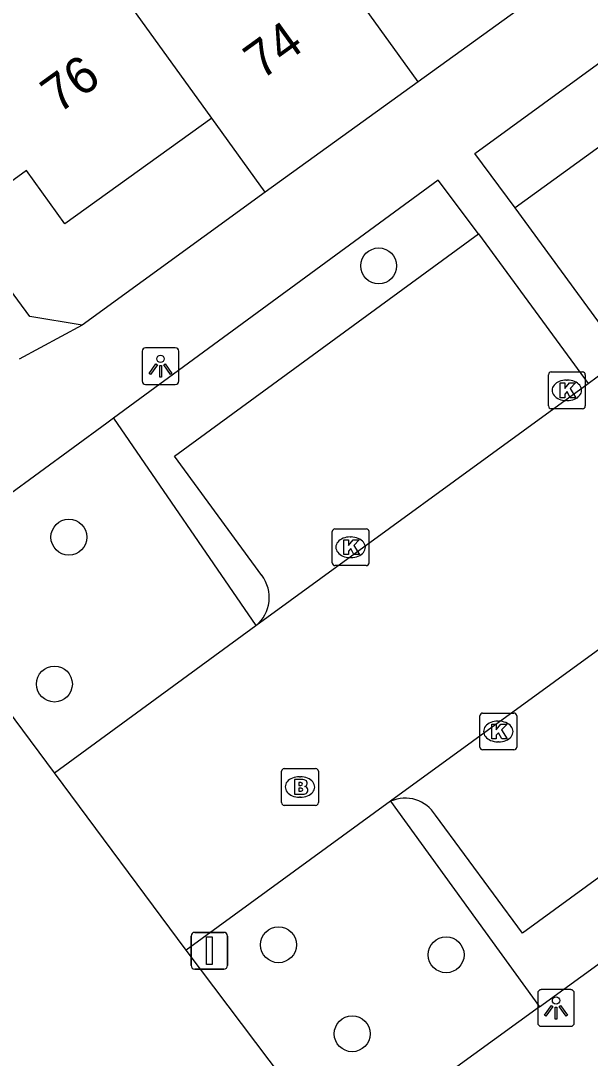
# Model space of a CAD drawing. Extents: x 159822 to 160765, y 380693 to 381634.
# Drawn here: x 159915.81 to 159931.31, y 381250 to 381278.23 of the extents above; entities that cross this region are included whole.
import ezdxf

# ---------------------------------------------------------------- set-up
doc = ezdxf.new("R2010")
doc.units = 0
for name, color, linetype in [('IMGEO_Boom', 7, 'Continuous'), ('IMGEO_Brandkraan', 7, 'Continuous'), ('IMGEO_Haag', 7, 'Continuous'), ('IMGEO_Kolk', 7, 'Continuous'), ('IMGEO_Lichtpunt', 7, 'Continuous'), ('IMGEO_Pand', 7, 'Continuous'), ('IMGEO_Pand_nummerreeks', 7, 'Continuous'), ('IMGEO_Parkeervlak_open', 7, 'Continuous'), ('IMGEO_Rijbaan_lokaal_open', 7, 'Continuous'), ('IMGEO_Verkeersbordpaal', 7, 'Continuous'), ('IMGEO_Voetpad_open', 7, 'Continuous')]:
    doc.layers.add(name, color=color, linetype=linetype)

msp = doc.modelspace()

# ---------------------------------------------------------------- linework, layer by layer
at = {"layer": 'IMGEO_Boom'}
for centre in [(159925.552, 381271.559), (159917.122, 381264.179), (159916.727, 381260.185), (159922.825, 381253.093), (159927.386, 381252.82), (159924.832, 381250.672)]:
    msp.add_circle(centre, 0.489, dxfattribs=at)
at = {"layer": 'IMGEO_Brandkraan'}
for p, q in [((159922.984, 381257.885), (159923.836, 381257.885)), ((159922.909, 381256.959), (159922.909, 381257.811)), ((159923.397, 381257.665), (159923.422, 381257.665)), ((159923.91, 381257.811), (159923.91, 381256.959)), ((159923.42, 381257.105), (159923.395, 381257.105)), ((159923.836, 381256.885), (159922.984, 381256.885))]:
    msp.add_line(p, q, dxfattribs=at)
for points in [[(159922.984, 381257.885), (159923.836, 381257.885)], [(159922.909, 381256.959), (159922.909, 381257.811)], [(159923.257, 381257.585), (159923.257, 381257.185), (159923.47, 381257.185)], [(159923.488, 381257.585), (159923.257, 381257.585)], [(159923.91, 381257.811), (159923.91, 381256.959)], [(159923.436, 381257.504), (159923.382, 381257.504), (159923.382, 381257.428)], [(159923.382, 381257.428), (159923.435, 381257.428)], [(159923.444, 381257.352), (159923.382, 381257.352), (159923.382, 381257.271)], [(159923.382, 381257.271), (159923.444, 381257.271)], [(159923.836, 381256.885), (159922.984, 381256.885)]]:
    msp.add_lwpolyline(points, dxfattribs=at)
for centre, radius, start, end in [((159922.986, 381257.809), 0.0765, 91.552, 178.448), ((159922.986, 381257.809), 0.0765, 91.552, 178.448), ((159923.834, 381257.809), 0.0765, 1.552, 88.448), ((159923.834, 381257.809), 0.0765, 1.552, 88.448), ((159923.492, 381257.44), 0.145, 59.4692, 91.5367), ((159923.437, 381257.466), 0.0379, 267.8285, 90.9355), ((159923.445, 381257.311), 0.0404, 269.8759, 90.5077), ((159923.517, 381257.487), 0.0922, 285.5137, 58.1501), ((159923.522, 381257.295), 0.105, 301.3115, 78.989), ((159923.476, 381257.436), 0.251, 268.6676, 293.5347), ((159922.986, 381256.961), 0.0765, 181.552, 268.448), ((159922.986, 381256.961), 0.0765, 181.552, 268.448), ((159923.834, 381256.961), 0.0765, 271.552, 358.448), ((159923.834, 381256.961), 0.0765, 271.552, 358.448)]:
    msp.add_arc(centre, radius, start, end, dxfattribs=at)
for centre, major_axis, ratio, start_param, end_param in [((159923.396, 381257.385), (-0.387, 0.002), 0.722429, 4.712389, 7.853982), ((159923.421, 381257.385), (-0.39, 0.002), 0.717154, 1.570796, 4.712389)]:
    msp.add_ellipse(centre, major_axis=major_axis, ratio=ratio, start_param=start_param, end_param=end_param, dxfattribs=at)
at = {"layer": 'IMGEO_Haag'}
for points in [[(159918.337, 381267.42), (159922.213, 381261.774)], [(159925.878, 381256.995), (159929.93, 381251.403)]]:
    msp.add_lwpolyline(points, dxfattribs=at)
at = {"layer": 'IMGEO_Kolk'}
for p, q in [((159930.172, 381267.749), (159930.172, 381268.601)), ((159930.247, 381268.675), (159931.099, 381268.675)), ((159931.173, 381268.601), (159931.173, 381267.749)), ((159930.66, 381268.455), (159930.685, 381268.455)), ((159930.683, 381267.895), (159930.658, 381267.895)), ((159931.099, 381267.675), (159930.247, 381267.675)), ((159924.362, 381264.406), (159925.214, 381264.406)), ((159924.287, 381263.48), (159924.287, 381264.332)), ((159924.775, 381264.186), (159924.8, 381264.186)), ((159925.288, 381264.332), (159925.288, 381263.48)), ((159924.798, 381263.626), (159924.773, 381263.626)), ((159925.214, 381263.406), (159924.362, 381263.406)), ((159928.306, 381258.468), (159928.306, 381259.32)), ((159928.381, 381259.394), (159929.233, 381259.394)), ((159929.307, 381259.32), (159929.307, 381258.468)), ((159928.794, 381259.174), (159928.819, 381259.174)), ((159928.817, 381258.614), (159928.792, 381258.614)), ((159929.233, 381258.394), (159928.381, 381258.394))]:
    msp.add_line(p, q, dxfattribs=at)
for points in [[(159930.172, 381267.749), (159930.172, 381268.601)], [(159930.247, 381268.675), (159931.099, 381268.675)], [(159931.173, 381268.601), (159931.173, 381267.749)], [(159930.493, 381268.375), (159930.616, 381268.375), (159930.616, 381268.224), (159930.746, 381268.375), (159930.91, 381268.375), (159930.764, 381268.224), (159930.917, 381267.975), (159930.765, 381267.975), (159930.68, 381268.139), (159930.616, 381268.072), (159930.616, 381267.975), (159930.493, 381267.975), (159930.493, 381268.375)], [(159931.099, 381267.675), (159930.247, 381267.675)], [(159924.362, 381264.406), (159925.214, 381264.406)], [(159924.287, 381263.48), (159924.287, 381264.332)], [(159924.608, 381264.106), (159924.731, 381264.106), (159924.731, 381263.955), (159924.861, 381264.106), (159925.025, 381264.106), (159924.879, 381263.955), (159925.032, 381263.706), (159924.88, 381263.706), (159924.795, 381263.87), (159924.731, 381263.803), (159924.731, 381263.706), (159924.608, 381263.706), (159924.608, 381264.106)], [(159925.288, 381264.332), (159925.288, 381263.48)], [(159925.214, 381263.406), (159924.362, 381263.406)], [(159928.306, 381258.468), (159928.306, 381259.32)], [(159928.381, 381259.394), (159929.233, 381259.394)], [(159929.307, 381259.32), (159929.307, 381258.468)], [(159928.627, 381259.094), (159928.75, 381259.094), (159928.75, 381258.943), (159928.88, 381259.094), (159929.044, 381259.094), (159928.898, 381258.943), (159929.051, 381258.694), (159928.899, 381258.694), (159928.814, 381258.858), (159928.75, 381258.791), (159928.75, 381258.694), (159928.627, 381258.694), (159928.627, 381259.094)], [(159929.233, 381258.394), (159928.381, 381258.394)]]:
    msp.add_lwpolyline(points, dxfattribs=at)
for centre, start, end in [((159930.249, 381268.599), 91.552, 178.448), ((159930.249, 381268.599), 91.552, 178.448), ((159931.097, 381268.599), 1.552, 88.448), ((159931.097, 381268.599), 1.552, 88.448), ((159930.249, 381267.751), 181.552, 268.448), ((159930.249, 381267.751), 181.552, 268.448), ((159931.097, 381267.751), 271.552, 358.448), ((159931.097, 381267.751), 271.552, 358.448), ((159924.364, 381264.33), 91.552, 178.448), ((159924.364, 381264.33), 91.552, 178.448), ((159925.212, 381264.33), 1.552, 88.448), ((159925.212, 381264.33), 1.552, 88.448), ((159924.364, 381263.482), 181.552, 268.448), ((159924.364, 381263.482), 181.552, 268.448), ((159925.212, 381263.482), 271.552, 358.448), ((159925.212, 381263.482), 271.552, 358.448), ((159928.383, 381259.318), 91.552, 178.448), ((159928.383, 381259.318), 91.552, 178.448), ((159929.231, 381259.318), 1.552, 88.448), ((159929.231, 381259.318), 1.552, 88.448), ((159928.383, 381258.47), 181.552, 268.448), ((159928.383, 381258.47), 181.552, 268.448), ((159929.231, 381258.47), 271.552, 358.448), ((159929.231, 381258.47), 271.552, 358.448)]:
    msp.add_arc(centre, 0.0765, start, end, dxfattribs=at)
for centre, major_axis, ratio, start_param, end_param in [((159930.659, 381268.175), (-0.387, 0.002), 0.722429, 4.712389, 7.853982), ((159930.684, 381268.175), (-0.39, 0.002), 0.717154, 1.570796, 4.712389), ((159924.774, 381263.906), (-0.387, 0.002), 0.722429, 4.712389, 7.853982), ((159924.799, 381263.906), (-0.39, 0.002), 0.717154, 1.570796, 4.712389), ((159928.793, 381258.894), (-0.387, 0.002), 0.722429, 4.712389, 7.853982), ((159928.818, 381258.894), (-0.39, 0.002), 0.717154, 1.570796, 4.712389)]:
    msp.add_ellipse(centre, major_axis=major_axis, ratio=ratio, start_param=start_param, end_param=end_param, dxfattribs=at)
at = {"layer": 'IMGEO_Lichtpunt'}
for p, q in [((159919.116, 381269.236), (159919.116, 381268.429)), ((159919.116, 381269.236), (159919.116, 381268.429)), ((159920.018, 381269.331), (159919.21, 381269.331)), ((159920.018, 381269.331), (159919.21, 381269.331)), ((159920.112, 381268.429), (159920.112, 381269.236)), ((159920.112, 381268.429), (159920.112, 381269.236)), ((159919.21, 381268.335), (159920.018, 381268.335)), ((159919.21, 381268.335), (159920.018, 381268.335)), ((159929.879, 381251.776), (159929.879, 381250.969)), ((159929.879, 381251.776), (159929.879, 381250.969)), ((159930.781, 381251.871), (159929.973, 381251.871)), ((159930.781, 381251.871), (159929.973, 381251.871)), ((159930.875, 381250.969), (159930.875, 381251.776)), ((159930.875, 381250.969), (159930.875, 381251.776)), ((159929.973, 381250.875), (159930.781, 381250.875)), ((159929.973, 381250.875), (159930.781, 381250.875))]:
    msp.add_line(p, q, dxfattribs=at)
for points in [[(159919.49, 381268.9), (159919.529, 381268.872), (159919.341, 381268.61), (159919.303, 381268.637), (159919.49, 381268.9)], [(159919.702, 381268.872), (159919.74, 381268.899), (159919.927, 381268.637), (159919.888, 381268.609), (159919.702, 381268.872)], [(159919.592, 381268.852), (159919.639, 381268.852), (159919.639, 381268.53), (159919.592, 381268.53), (159919.592, 381268.852)], [(159930.253, 381251.44), (159930.292, 381251.412), (159930.104, 381251.15), (159930.066, 381251.177), (159930.253, 381251.44)], [(159930.355, 381251.392), (159930.402, 381251.392), (159930.402, 381251.07), (159930.355, 381251.07), (159930.355, 381251.392)], [(159930.465, 381251.412), (159930.503, 381251.439), (159930.69, 381251.177), (159930.651, 381251.149), (159930.465, 381251.412)]]:
    msp.add_lwpolyline(points, dxfattribs=at)
for centre in [(159919.615, 381269.034), (159930.378, 381251.574)]:
    msp.add_circle(centre, 0.0994, dxfattribs=at)
for centre, start, end in [((159919.21, 381269.236), 90, 180), ((159919.21, 381269.236), 90, 180), ((159920.018, 381269.236), 0, 90), ((159920.018, 381269.236), 0, 90), ((159919.21, 381268.429), 180, 270), ((159919.21, 381268.429), 180, 270), ((159920.018, 381268.429), 270, 0), ((159920.018, 381268.429), 270, 360), ((159929.973, 381251.776), 90, 180), ((159929.973, 381251.776), 90, 180), ((159930.781, 381251.776), 0, 90), ((159930.781, 381251.776), 0, 90), ((159929.973, 381250.969), 180, 270), ((159929.973, 381250.969), 180, 270), ((159930.781, 381250.969), 270, 0), ((159930.781, 381250.969), 270, 360)]:
    msp.add_arc(centre, 0.0946, start, end, dxfattribs=at)
at = {"layer": 'IMGEO_Pand'}
for points in [[(159926.625, 381276.57), (159919.032, 381287.091)], [(159921.01, 381275.583), (159916.606, 381281.692), (159916.701, 381281.761), (159916.396, 381282.185)], [(159930.688, 381279.502), (159926.625, 381276.57)], [(159926.625, 381276.57), (159922.465, 381273.568)], [(159921.01, 381275.583), (159917.013, 381272.701), (159915.964, 381274.153), (159914.122, 381272.811)], [(159922.465, 381273.568), (159921.01, 381275.583)]]:
    msp.add_lwpolyline(points, dxfattribs=at)
at = {"layer": 'IMGEO_Parkeervlak_open'}
for points in [[(159937.889, 381274.416), (159935.518, 381277.669), (159929.263, 381273.143)], [(159922.373, 381263.142), (159919.993, 381266.384), (159928.268, 381272.428)], [(159937.737, 381259.439), (159929.463, 381253.408), (159927.099, 381256.616)]]:
    msp.add_lwpolyline(points, dxfattribs=at)
for centre, radius, start, end in [((159921.576, 381262.542), 0.998, 309.6692, 36.9888), ((159926.274, 381256.116), 0.964, 31.239, 114.2722)]:
    msp.add_arc(centre, radius, start, end, dxfattribs=at)
at = {"layer": 'IMGEO_Rijbaan_lokaal_open'}
for points in [[(159931.251, 381268.362), (159932.23, 381269.083)], [(159922.213, 381261.774), (159931.251, 381268.362)], [(159934.796, 381263.495), (159925.878, 381256.995)], [(159916.734, 381257.771), (159922.213, 381261.774)], [(159920.314, 381252.949), (159916.734, 381257.771)], [(159925.878, 381256.995), (159920.314, 381252.949)]]:
    msp.add_lwpolyline(points, dxfattribs=at)
at = {"layer": 'IMGEO_Verkeersbordpaal'}
for p, q in [((159920.547, 381253.43), (159921.337, 381253.43)), ((159921.337, 381253.43), (159920.547, 381253.43)), ((159920.447, 381252.53), (159920.447, 381253.33)), ((159920.447, 381253.33), (159920.447, 381252.53)), ((159921.437, 381253.33), (159921.437, 381252.53)), ((159921.437, 381252.53), (159921.437, 381253.33)), ((159921.337, 381252.43), (159920.547, 381252.43)), ((159920.547, 381252.43), (159921.337, 381252.43))]:
    msp.add_line(p, q, dxfattribs=at)
msp.add_lwpolyline([(159920.867, 381253.305), (159921.017, 381253.305), (159921.017, 381252.555), (159920.867, 381252.555), (159920.867, 381253.305)], dxfattribs=at)
for centre, start, end in [((159920.547, 381253.33), 90, 180), ((159920.547, 381253.33), 90, 180), ((159921.337, 381253.33), 0, 90), ((159921.337, 381253.33), 360, 90), ((159920.547, 381252.53), 180, 270), ((159920.547, 381252.53), 180, 270), ((159921.337, 381252.53), 270, 0), ((159921.337, 381252.53), 270, 0)]:
    msp.add_arc(centre, 0.1, start, end, dxfattribs=at)
at = {"layer": 'IMGEO_Voetpad_open'}
for points in [[(159929.263, 381273.143), (159928.168, 381274.619), (159943.953, 381286.112)], [(159928.268, 381272.428), (159927.172, 381273.89), (159918.92, 381267.847), (159918.337, 381267.42)], [(159922.465, 381273.568), (159917.486, 381269.946)], [(159932.23, 381269.083), (159929.263, 381273.143)], [(159917.486, 381269.946), (159916.058, 381270.188), (159914.122, 381272.811)], [(159928.268, 381272.428), (159931.251, 381268.362)], [(159917.486, 381269.946), (159915.771, 381269.023)], [(159918.337, 381267.42), (159918.153, 381267.285), (159912.646, 381263.252)], [(159916.734, 381257.771), (159912.646, 381263.252)], [(159929.93, 381251.403), (159930.588, 381251.88), (159938.857, 381257.878), (159937.737, 381259.439)], [(159924.464, 381247.438), (159920.314, 381252.949)], [(159929.93, 381251.403), (159924.464, 381247.438)]]:
    msp.add_lwpolyline(points, dxfattribs=at)

# ---------------------------------------------------------------- texts
at = {"layer": 'IMGEO_Pand_nummerreeks'}
for s, rotation, p in [('74', 35.8169, (159922.359, 381276.599)), ('76', 35.8093, (159916.837, 381275.681))]:
    msp.add_text(s, height=1, rotation=rotation, dxfattribs=at).set_placement(p)

doc.saveas('drawing.dxf')
